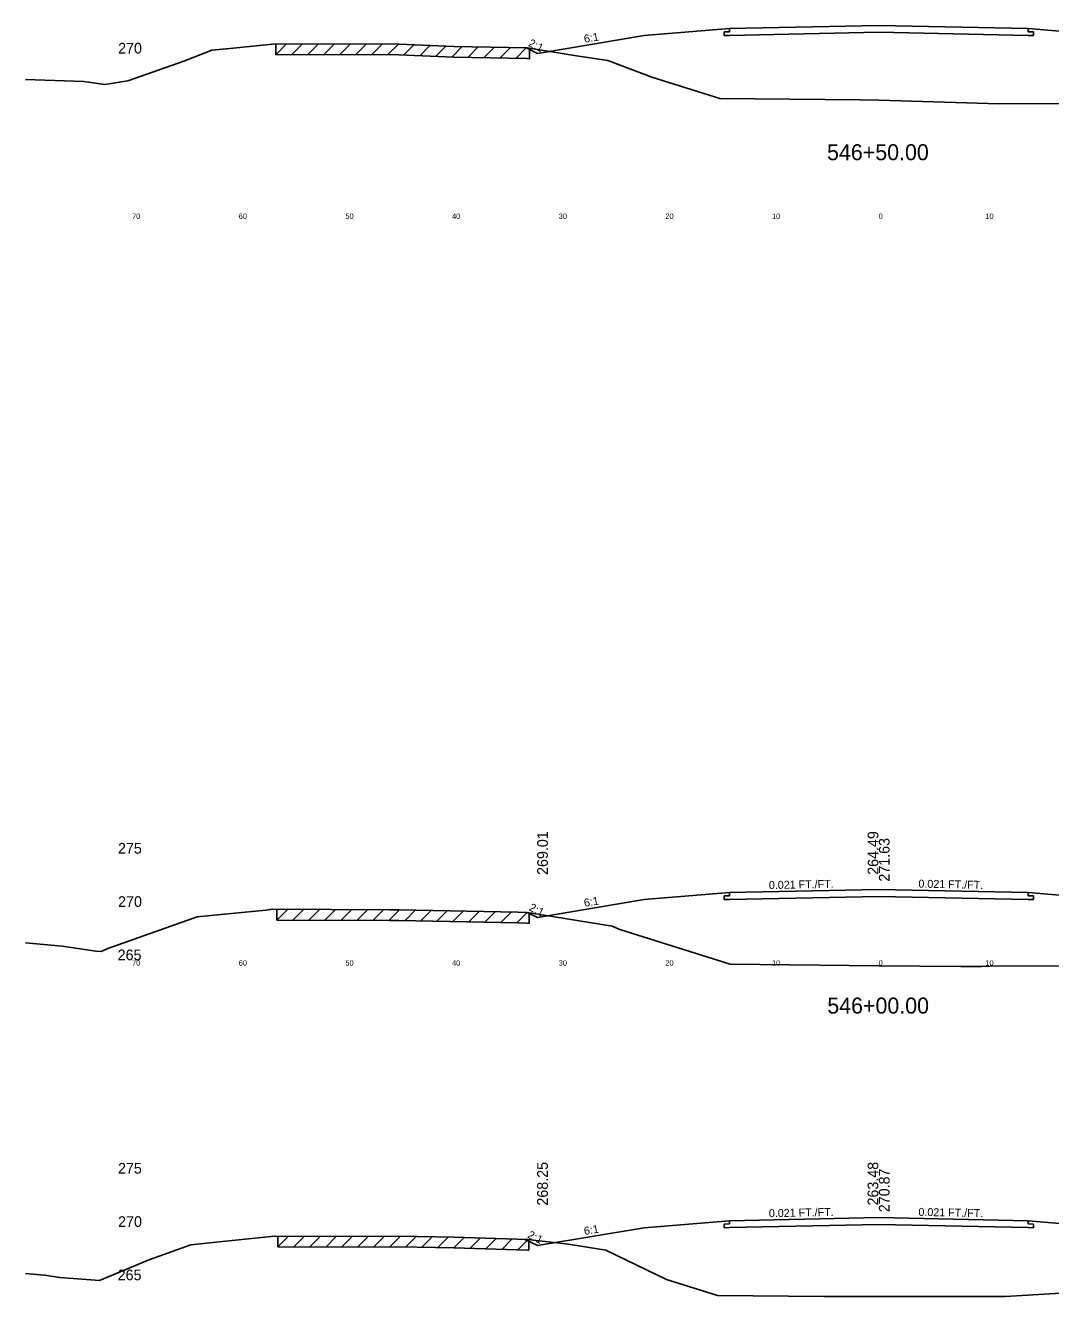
# Model space of a CAD drawing. Extents: x 1000 to 1162, y 999 to 8520.
# Drawn here: x 1000 to 1096.1, y 6763.5 to 6882.6 of the extents above; entities that cross this region are included whole.
import ezdxf

# ---------------------------------------------------------------- set-up
doc = ezdxf.new("R2010")
doc.units = 0
for name, color, linetype in [('Level 10', 7, 'Continuous'), ('Level 11', 7, 'Continuous'), ('Level 12', 7, 'Continuous'), ('Level 3', 7, 'Continuous'), ('Level 32', 7, 'Continuous'), ('Level 33', 7, 'Continuous'), ('Level 56', 7, 'Continuous'), ('Level 59', 7, 'Continuous'), ('Level 6', 7, 'Continuous'), ('Level 60', 7, 'Continuous'), ('Level 61', 7, 'Continuous'), ('Level 7', 7, 'Continuous')]:
    doc.layers.add(name, color=color, linetype=linetype)

msp = doc.modelspace()

# ---------------------------------------------------------------- linework, layer by layer
at = {"layer": 'Level 11'}
for p, q in [((1066, 6882.04), (1065.5, 6882.03)), ((1065.5, 6882.03), (1065.5, 6881.69)), ((1066, 6882.34), (1066, 6882.04)), ((1094, 6882.04), (1094, 6882.34)), ((1094.5, 6882.03), (1094, 6882.04)), ((1094.5, 6881.69), (1094.5, 6882.03)), ((1065.5, 6881.69), (1066, 6881.7)), ((1094, 6881.7), (1094.5, 6881.69)), ((1066, 6801.04), (1065.5, 6801.03)), ((1065.5, 6801.03), (1065.5, 6800.69)), ((1065.5, 6800.69), (1066, 6800.7)), ((1066, 6801.34), (1066, 6801.04)), ((1094, 6801.04), (1094, 6801.34)), ((1094.5, 6801.03), (1094, 6801.04)), ((1094, 6800.7), (1094.5, 6800.69)), ((1094.5, 6800.69), (1094.5, 6801.03)), ((1066, 6770.28), (1065.5, 6770.27)), ((1065.5, 6770.27), (1065.5, 6769.93)), ((1065.5, 6769.93), (1066, 6769.94)), ((1066, 6770.58), (1066, 6770.28)), ((1094, 6770.28), (1094, 6770.58)), ((1094.5, 6770.27), (1094, 6770.28)), ((1094, 6769.94), (1094.5, 6769.93)), ((1094.5, 6769.93), (1094.5, 6770.27))]:
    msp.add_line(p, q, dxfattribs=at)
at = {"layer": 'Level 12'}
for p, q in [((1080, 6882), (1066, 6881.7)), ((1094, 6881.7), (1080, 6882)), ((1080, 6800.99), (1066, 6800.7)), ((1094, 6800.7), (1080, 6800.99)), ((1080, 6770.23), (1066, 6769.94)), ((1094, 6769.94), (1080, 6770.23))]:
    msp.add_line(p, q, dxfattribs=at)
at = {"layer": 'Level 59'}
for p, q in [((1066, 6882.34), (1080, 6882.64)), ((1080, 6882.64), (1094, 6882.34)), ((1066, 6801.34), (1080, 6801.63)), ((1080, 6801.63), (1094, 6801.34)), ((1066, 6770.58), (1080, 6770.87)), ((1080, 6770.87), (1094, 6770.58))]:
    msp.add_line(p, q, dxfattribs=at)
at = {"layer": 'Level 6'}
for p, q in [((1058, 6881.68), (1066, 6882.34)), ((1094, 6882.34), (1102, 6881.68)), ((1058, 6800.68), (1066, 6801.34)), ((1094, 6801.34), (1102, 6800.68)), ((1058, 6769.91), (1066, 6770.58)), ((1094, 6770.58), (1102, 6769.91))]:
    msp.add_line(p, q, dxfattribs=at)
at = {"layer": 'Level 60'}
for p, q in [((1019.17, 6880.48), (1023.18, 6880.89)), ((1023.18, 6880.89), (1028.21, 6880.92)), ((1028.21, 6880.92), (1035, 6880.89)), ((1035, 6880.89), (1040.17, 6880.66)), ((1040.17, 6880.66), (1047.05, 6880.52)), ((1014.84, 6879.29), (1017.49, 6880.32)), ((1017.49, 6880.32), (1019.17, 6880.48)), ((1047.05, 6880.52), (1051.66, 6879.78)), ((1051.66, 6879.78), (1054.59, 6879.35)), ((1054.59, 6879.35), (1058.73, 6877.79)), ((1009.61, 6877.43), (1014.84, 6879.29)), ((1000, 6877.58), (1005.47, 6877.37)), ((1005.47, 6877.37), (1007.43, 6877.09)), ((1007.43, 6877.09), (1009.61, 6877.43)), ((1058.73, 6877.79), (1065.1, 6875.79)), ((1065.1, 6875.79), (1078.26, 6875.67)), ((1078.26, 6875.67), (1080, 6875.62)), ((1080, 6875.62), (1091.29, 6875.3)), ((1091.29, 6875.3), (1108.33, 6875.31)), ((1016.11, 6799.07), (1022.54, 6799.71)), ((1022.54, 6799.71), (1023.17, 6799.78)), ((1023.17, 6799.78), (1034.17, 6799.72)), ((1034.17, 6799.72), (1035, 6799.73)), ((1035, 6799.73), (1046.18, 6799.5)), ((1046.18, 6799.5), (1047.02, 6799.47)), ((1007.73, 6796.09), (1016.11, 6799.07)), ((1047.02, 6799.47), (1047.49, 6799.42)), ((1047.49, 6799.42), (1055.02, 6798.21)), ((1055.02, 6798.21), (1055.72, 6797.87)), ((1055.72, 6797.87), (1066.07, 6794.63)), ((1000, 6796.62), (1003.44, 6796.31)), ((1003.44, 6796.31), (1006.59, 6795.86)), ((1007.09, 6795.82), (1007.73, 6796.09)), ((1006.59, 6795.86), (1007.09, 6795.82)), ((1066.07, 6794.63), (1080, 6794.49)), ((1080, 6794.49), (1087.71, 6794.42)), ((1087.71, 6794.42), (1089.64, 6794.42)), ((1089.64, 6794.42), (1090.41, 6794.46)), ((1090.41, 6794.46), (1118.55, 6794.47)), ((1015.52, 6768.32), (1018.49, 6768.62)), ((1018.49, 6768.62), (1023.36, 6769.14)), ((1023.36, 6769.14), (1028.43, 6769.11)), ((1028.43, 6769.11), (1035, 6769.15)), ((1035, 6769.15), (1040.16, 6769.04)), ((1040.16, 6769.04), (1047.07, 6768.83)), ((1047.07, 6768.83), (1050.93, 6768.38)), ((1011.66, 6766.94), (1015.52, 6768.32)), ((1050.93, 6768.38), (1054.41, 6767.82)), ((1054.41, 6767.82), (1060.11, 6765.08)), ((1006.93, 6764.97), (1011.66, 6766.94)), ((1000, 6765.64), (1001.78, 6765.47)), ((1001.78, 6765.47), (1003.23, 6765.27)), ((1003.23, 6765.27), (1006.93, 6764.97)), ((1060.11, 6765.08), (1064.9, 6763.58)), ((1091.86, 6763.47), (1098.68, 6763.87)), ((1064.9, 6763.58), (1074.9, 6763.48)), ((1074.9, 6763.48), (1080, 6763.48)), ((1080, 6763.48), (1091.86, 6763.47))]:
    msp.add_line(p, q, dxfattribs=at)
at = {"layer": 'Level 61'}
for p, q in [((1024.48, 6880.9), (1023.47, 6879.89)), ((1023.47, 6880.89), (1023.47, 6879.89)), ((1025.98, 6880.91), (1024.97, 6879.9)), ((1027.48, 6880.92), (1026.47, 6879.91)), ((1028.97, 6880.92), (1027.97, 6879.92)), ((1030.47, 6880.91), (1029.47, 6879.92)), ((1031.97, 6880.91), (1030.97, 6879.91)), ((1033.47, 6880.9), (1032.47, 6879.9)), ((1034.97, 6880.89), (1033.97, 6879.9)), ((1036.43, 6880.83), (1035.47, 6879.87)), ((1037.93, 6880.76), (1036.97, 6879.8)), ((1039.43, 6880.69), (1038.47, 6879.74)), ((1040.95, 6880.65), (1039.97, 6879.67)), ((1042.45, 6880.62), (1041.47, 6879.64)), ((1043.95, 6880.58), (1042.97, 6879.6)), ((1045.45, 6880.55), (1044.47, 6879.57)), ((1023.47, 6879.89), (1028.21, 6879.92)), ((1028.21, 6879.92), (1035, 6879.89)), ((1035, 6879.89), (1040.17, 6879.66)), ((1040.17, 6879.66), (1047.05, 6879.52)), ((1046.95, 6880.52), (1045.97, 6879.54)), ((1047.05, 6879.52), (1047.25, 6879.49)), ((1047.25, 6879.49), (1047.25, 6880.49)), ((1024.56, 6799.77), (1023.57, 6798.77)), ((1023.57, 6799.77), (1023.57, 6798.77)), ((1026.06, 6799.76), (1025.07, 6798.77)), ((1027.56, 6799.75), (1026.57, 6798.76)), ((1029.06, 6799.75), (1028.07, 6798.75)), ((1030.56, 6799.74), (1029.57, 6798.74)), ((1032.06, 6799.73), (1031.07, 6798.74)), ((1033.56, 6799.72), (1032.57, 6798.73)), ((1035.07, 6799.72), (1034.07, 6798.72)), ((1036.55, 6799.69), (1035.57, 6798.71)), ((1038.05, 6799.66), (1037.07, 6798.68)), ((1039.55, 6799.63), (1038.57, 6798.65)), ((1041.05, 6799.6), (1040.07, 6798.62)), ((1042.55, 6799.57), (1041.57, 6798.59)), ((1044.05, 6799.54), (1043.07, 6798.56)), ((1045.55, 6799.51), (1044.57, 6798.53)), ((1023.57, 6798.77), (1034.17, 6798.72)), ((1034.17, 6798.72), (1035, 6798.73)), ((1035, 6798.73), (1046.18, 6798.5)), ((1047.04, 6799.47), (1046.07, 6798.5)), ((1046.18, 6798.5), (1047.02, 6798.47)), ((1047.02, 6798.47), (1047.23, 6798.45)), ((1047.23, 6798.45), (1047.23, 6799.45)), ((1023.66, 6769.14), (1023.66, 6768.14)), ((1024.66, 6769.13), (1023.66, 6768.14)), ((1026.16, 6769.12), (1025.16, 6768.13)), ((1027.66, 6769.12), (1026.66, 6768.12)), ((1029.16, 6769.12), (1028.16, 6768.11)), ((1030.67, 6769.12), (1029.66, 6768.12)), ((1032.17, 6769.13), (1031.16, 6768.13)), ((1033.67, 6769.14), (1032.66, 6768.13)), ((1035.16, 6769.14), (1034.16, 6768.14)), ((1036.64, 6769.11), (1035.66, 6768.13)), ((1038.14, 6769.08), (1037.16, 6768.1)), ((1039.64, 6769.05), (1038.66, 6768.07)), ((1041.13, 6769.01), (1040.16, 6768.04)), ((1042.63, 6768.96), (1041.66, 6767.99)), ((1044.13, 6768.92), (1043.16, 6767.95)), ((1045.63, 6768.87), (1044.66, 6767.9)), ((1047.13, 6768.82), (1046.16, 6767.85)), ((1047.21, 6767.81), (1047.21, 6768.81)), ((1023.66, 6768.14), (1028.43, 6768.11)), ((1028.43, 6768.11), (1035, 6768.15)), ((1035, 6768.15), (1040.16, 6768.04)), ((1040.16, 6768.04), (1047.07, 6767.83)), ((1047.07, 6767.83), (1047.21, 6767.81))]:
    msp.add_line(p, q, dxfattribs=at)
at = {"layer": 'Level 7'}
for p, q in [((1048, 6880.01), (1058, 6881.68)), ((1046.97, 6880.52), (1048, 6880.01)), ((1048, 6799.01), (1058, 6800.68)), ((1047.09, 6799.46), (1048, 6799.01)), ((1048, 6768.25), (1058, 6769.91)), ((1046.82, 6768.83), (1048, 6768.25))]:
    msp.add_line(p, q, dxfattribs=at)

# ---------------------------------------------------------------- texts
at = {"layer": 'Level 10'}
for s, p in [('264.49', (1079.97, 6803.01)), ('263.48', (1079.96, 6772.01))]:
    msp.add_text(s, height=1, rotation=90, dxfattribs=at).set_placement(p)
at = {"layer": 'Level 11'}
for s, p in [(' 270', (1008.32, 6880)), (' 275', (1008.31, 6805)), (' 270', (1008.32, 6800)), (' 265', (1008.28, 6795)), (' 275', (1008.31, 6775)), (' 270', (1008.32, 6770)), (' 265', (1008.28, 6765))]:
    msp.add_text(s, height=1, dxfattribs=at).set_placement(p)
at = {"layer": 'Level 3'}
for s, p in [('546+50.00', (1075.16, 6870)), ('546+00.00', (1075.18, 6790))]:
    msp.add_text(s, height=1.5, dxfattribs=at).set_placement(p)
at = {"layer": 'Level 32'}
for s, rotation, p in [('6:1', 9.4623, (1052.43, 6881)), ('2:1', 333.435, (1047.09, 6880.74)), ('0.021 FT./FT.', 1.1916, (1069.71, 6801.67)), ('0.021 FT./FT.', 358.8084, (1083.72, 6801.81)), ('6:1', 9.4623, (1052.43, 6800)), ('2:1', 333.435, (1047.15, 6799.71)), ('0.021 FT./FT.', 1.1916, (1069.71, 6770.91)), ('0.021 FT./FT.', 358.8084, (1083.72, 6771.04)), ('6:1', 9.4623, (1052.43, 6769.24)), ('2:1', 333.435, (1047.02, 6769.02))]:
    msp.add_text(s, height=0.75, rotation=rotation, dxfattribs=at).set_placement(p)
at = {"layer": 'Level 33'}
for s, p in [('269.01', (1048.98, 6803)), ('268.25', (1048.98, 6772))]:
    msp.add_text(s, height=1, rotation=90, dxfattribs=at).set_placement(p)
at = {"layer": 'Level 56'}
for s, p in [('70', (1010, 6864.5)), ('60', (1020, 6864.5)), ('50', (1030, 6864.5)), ('40', (1040, 6864.5)), ('30', (1050, 6864.5)), ('20', (1060, 6864.5)), ('10', (1070, 6864.5)), ('0', (1080, 6864.5)), ('10', (1090, 6864.5)), ('70', (1010, 6794.5)), ('60', (1020, 6794.5)), ('50', (1030, 6794.5)), ('40', (1040, 6794.5)), ('30', (1050, 6794.5)), ('20', (1060, 6794.5)), ('10', (1070, 6794.5)), ('0', (1080, 6794.5)), ('10', (1090, 6794.5))]:
    msp.add_text(s, height=0.5, dxfattribs=at).set_placement(p)
at = {"layer": 'Level 59'}
for s, p in [(' 271.63', (1081.02, 6802)), (' 270.87', (1081.02, 6771.01))]:
    msp.add_text(s, height=1, rotation=90, dxfattribs=at).set_placement(p)

doc.saveas('drawing.dxf')
